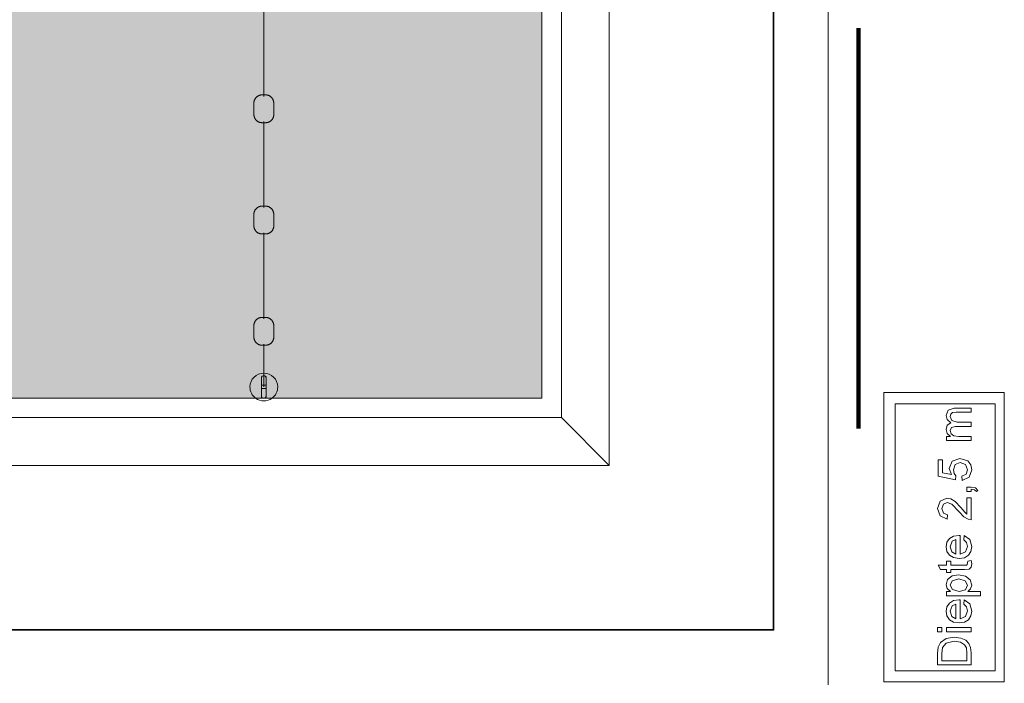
# Model space of a CAD drawing. Header units: millimetres. Extents: x 2016 to 102618, y -16590 to 68005.
# Tile 443 of 654: x 88561 to 90331, y 35787 to 36980. Entities that reach past the tile are written whole.
import ezdxf

# ---------------------------------------------------------------- set-up
doc = ezdxf.new("R2010")
doc.units = ezdxf.units.MM
for name, color, linetype, lineweight in [('A-DETL', 90, 'Continuous', 18), ('A-FLOR', 192, 'Continuous', 13), ('A-WALL', 113, 'Continuous', 13), ('Q-SPCQ', 91, 'Continuous', 13)]:
    doc.layers.add(name, color=color, linetype=linetype, lineweight=lineweight)
doc.layers.add('Water', color=131, linetype='Continuous')

# ---------------------------------------------------------------- blocks, each defined once
blk = doc.blocks.new('43_VCS_SE_goot_rooster_schuin - 28_VCS_RVS wand-gootrooster 25000mm-4108942-00 Begane grond')
at = {"layer": 'Q-SPCQ'}
for p, q in [((10621, 148.8), (9055.5, 148.8)), ((9055.5, -145.8), (10917.3, -145.8)), ((10915.2, -147.1), (9055.5, -147.1)), ((10917.3, -145.8), (10915.6, -144.1)), ((10917.3, -147.1), (10917.3, -145.8))]:
    blk.add_line(p, q, dxfattribs=at)
blk = doc.blocks.new('43_VCS_SE_goot_rooster_schuin - 28_VCS_RVS wand-gootrooster 25000mm-4108944-00 Begane grond')
at = {"layer": 'Q-SPCQ'}
for p, q in [((-11109, 148.8), (-12631, 148.8)), ((-12925.6, -144.1), (-12927.3, -145.8)), ((-12927.3, -145.8), (-11108.8, -145.8)), ((-12927.3, -145.8), (-12927.3, -147.1)), ((-11108.8, -147.1), (-12925.2, -147.1))]:
    blk.add_line(p, q, dxfattribs=at)
blk = doc.blocks.new('89_VCS_SE_drijflijn - drijflijn-V276-00 Begane grond')
at = {"layer": 'Q-SPCQ'}
for p, q in [((11367.2, 17.8), (11346.7, 17.8)), ((11567.2, 17.8), (11546.7, 17.8)), ((11767.2, 17.8), (11746.7, 17.8)), ((11179.9, 0), (11334.6, 0)), ((11379.9, 0), (11534.6, 0)), ((11579.9, 0), (11734.6, 0)), ((11779.9, 0), (11856.9, 0)), ((11836.9, -1.2), (11836.9, 1.1)), ((11839.9, 4.1), (11873.9, 4.1)), ((11853.9, 4.1), (11853.9, -4.2)), ((11859.9, -4.2), (11859.9, 4.1)), ((11876.9, 1.1), (11876.9, -1.2)), ((11873.9, -4.2), (11839.9, -4.2)), ((11346.7, -17.8), (11367.2, -17.8)), ((11546.7, -17.8), (11567.2, -17.8)), ((11746.7, -17.8), (11767.2, -17.8))]:
    blk.add_line(p, q, dxfattribs=at)
at = {"layer": 'Q-SPCQ', "flags": 128}
for points in [[(11331.9, 3), (11331.9, 3.6), (11331.9, 4.2), (11332, 4.8), (11332.1, 5.4), (11332.2, 5.9), (11332.3, 6.5), (11332.5, 7.1), (11332.6, 7.7), (11332.8, 8.2), (11333, 8.8), (11333.3, 9.3), (11333.6, 9.9), (11333.8, 10.4), (11334.1, 10.9), (11334.5, 11.4), (11334.8, 11.9), (11335.2, 12.3), (11335.6, 12.8), (11336, 13.2), (11336.4, 13.6), (11336.8, 14.1), (11337.3, 14.4), (11337.7, 14.8), (11338.2, 15.2), (11338.7, 15.5), (11339.2, 15.8), (11339.7, 16.1), (11340.3, 16.4), (11340.8, 16.6), (11341.3, 16.8), (11341.9, 17), (11342.5, 17.2), (11343, 17.4), (11343.6, 17.5), (11344.2, 17.6), (11344.8, 17.7), (11345.4, 17.8), (11346, 17.8), (11346.6, 17.8), (11346.7, 17.8)], [(11367.2, 17.8), (11367.8, 17.8), (11368.4, 17.8), (11368.9, 17.7), (11369.5, 17.7), (11370.1, 17.5), (11370.7, 17.4), (11371.2, 17.3), (11371.8, 17.1), (11372.4, 16.9), (11372.9, 16.7), (11373.4, 16.4), (11374, 16.2), (11374.5, 15.9), (11375, 15.6), (11375.5, 15.3), (11376, 14.9), (11376.4, 14.6), (11376.9, 14.2), (11377.3, 13.8), (11377.7, 13.4), (11378.1, 13), (11378.5, 12.5), (11378.9, 12.1), (11379.2, 11.6), (11379.5, 11.1), (11379.9, 10.6), (11380.1, 10.1), (11380.4, 9.6), (11380.7, 9), (11380.9, 8.5), (11381.1, 7.9), (11381.3, 7.4), (11381.4, 6.8), (11381.5, 6.2), (11381.7, 5.7), (11381.7, 5.1), (11381.8, 4.5), (11381.9, 3.9), (11381.9, 3.3), (11381.9, 3.2)], [(11531.9, 3), (11531.9, 3.6), (11531.9, 4.2), (11532, 4.8), (11532.1, 5.4), (11532.2, 5.9), (11532.3, 6.5), (11532.5, 7.1), (11532.6, 7.7), (11532.8, 8.2), (11533, 8.8), (11533.3, 9.3), (11533.6, 9.9), (11533.8, 10.4), (11534.1, 10.9), (11534.5, 11.4), (11534.8, 11.9), (11535.2, 12.3), (11535.6, 12.8), (11536, 13.2), (11536.4, 13.6), (11536.8, 14.1), (11537.3, 14.4), (11537.7, 14.8), (11538.2, 15.2), (11538.7, 15.5), (11539.2, 15.8), (11539.7, 16.1), (11540.3, 16.4), (11540.8, 16.6), (11541.3, 16.8), (11541.9, 17), (11542.5, 17.2), (11543, 17.4), (11543.6, 17.5), (11544.2, 17.6), (11544.8, 17.7), (11545.4, 17.8), (11546, 17.8), (11546.6, 17.8), (11546.7, 17.8)], [(11567.2, 17.8), (11567.8, 17.8), (11568.4, 17.8), (11568.9, 17.7), (11569.5, 17.7), (11570.1, 17.5), (11570.7, 17.4), (11571.2, 17.3), (11571.8, 17.1), (11572.4, 16.9), (11572.9, 16.7), (11573.4, 16.4), (11574, 16.2), (11574.5, 15.9), (11575, 15.6), (11575.5, 15.3), (11576, 14.9), (11576.4, 14.6), (11576.9, 14.2), (11577.3, 13.8), (11577.7, 13.4), (11578.1, 13), (11578.5, 12.5), (11578.9, 12.1), (11579.2, 11.6), (11579.5, 11.1), (11579.9, 10.6), (11580.1, 10.1), (11580.4, 9.6), (11580.7, 9), (11580.9, 8.5), (11581.1, 7.9), (11581.3, 7.4), (11581.4, 6.8), (11581.5, 6.2), (11581.7, 5.7), (11581.7, 5.1), (11581.8, 4.5), (11581.9, 3.9), (11581.9, 3.3), (11581.9, 3.2)], [(11731.9, 3), (11731.9, 3.6), (11731.9, 4.2), (11732, 4.8), (11732.1, 5.4), (11732.2, 5.9), (11732.3, 6.5), (11732.5, 7.1), (11732.6, 7.7), (11732.8, 8.2), (11733, 8.8), (11733.3, 9.3), (11733.6, 9.9), (11733.8, 10.4), (11734.1, 10.9), (11734.5, 11.4), (11734.8, 11.9), (11735.2, 12.3), (11735.6, 12.8), (11736, 13.2), (11736.4, 13.6), (11736.8, 14.1), (11737.3, 14.4), (11737.7, 14.8), (11738.2, 15.2), (11738.7, 15.5), (11739.2, 15.8), (11739.7, 16.1), (11740.3, 16.4), (11740.8, 16.6), (11741.3, 16.8), (11741.9, 17), (11742.5, 17.2), (11743, 17.4), (11743.6, 17.5), (11744.2, 17.6), (11744.8, 17.7), (11745.4, 17.8), (11746, 17.8), (11746.6, 17.8), (11746.7, 17.8)], [(11767.2, 17.8), (11767.8, 17.8), (11768.4, 17.8), (11768.9, 17.7), (11769.5, 17.7), (11770.1, 17.5), (11770.7, 17.4), (11771.2, 17.3), (11771.8, 17.1), (11772.4, 16.9), (11772.9, 16.7), (11773.4, 16.4), (11774, 16.2), (11774.5, 15.9), (11775, 15.6), (11775.5, 15.3), (11776, 14.9), (11776.4, 14.6), (11776.9, 14.2), (11777.3, 13.8), (11777.7, 13.4), (11778.1, 13), (11778.5, 12.5), (11778.9, 12.1), (11779.2, 11.6), (11779.5, 11.1), (11779.9, 10.6), (11780.1, 10.1), (11780.4, 9.6), (11780.7, 9), (11780.9, 8.5), (11781.1, 7.9), (11781.3, 7.4), (11781.4, 6.8), (11781.5, 6.2), (11781.7, 5.7), (11781.7, 5.1), (11781.8, 4.5), (11781.9, 3.9), (11781.9, 3.3), (11781.9, 3.2)], [(11331.9, -3), (11331.9, -3), (11331.9, -3), (11331.9, -3), (11331.9, -3), (11331.9, -2.9), (11331.9, -2.9), (11331.9, -2.9), (11331.9, -2.8), (11331.9, -2.8), (11331.9, -2.8), (11331.9, -2.7), (11331.9, -2.7), (11331.9, -2.6), (11331.9, -2.5), (11331.9, -2.5), (11331.9, -2.4), (11331.9, -2.3), (11331.9, -2.3), (11331.9, -2.2), (11331.9, -2.1), (11331.9, -2), (11331.9, -1.9), (11331.9, -1.8), (11331.9, -1.7), (11331.9, -1.6), (11331.9, -1.5), (11331.9, -1.4), (11331.9, -1.3), (11331.9, -1.2), (11331.9, -1.1), (11331.9, -1), (11331.9, -0.9), (11331.9, -0.7), (11331.9, -0.6), (11331.9, -0.5), (11331.9, -0.4), (11331.9, -0.3), (11331.9, -0.2), (11331.9, 0), (11331.9, 0.1), (11331.9, 0.2), (11331.9, 0.3), (11331.9, 0.4), (11331.9, 0.6), (11331.9, 0.7), (11331.9, 0.8), (11331.9, 0.9), (11331.9, 1), (11331.9, 1.1), (11331.9, 1.2), (11331.9, 1.4), (11331.9, 1.5), (11331.9, 1.6), (11331.9, 1.7), (11331.9, 1.8), (11331.9, 1.9), (11331.9, 2), (11331.9, 2), (11331.9, 2.1), (11331.9, 2.2), (11331.9, 2.3), (11331.9, 2.4), (11331.9, 2.4), (11331.9, 2.5), (11331.9, 2.6), (11331.9, 2.6), (11331.9, 2.7), (11331.9, 2.7), (11331.9, 2.8), (11331.9, 2.8), (11331.9, 2.9), (11331.9, 2.9), (11331.9, 2.9), (11331.9, 3), (11331.9, 3), (11331.9, 3), (11331.9, 3), (11331.9, 3)], [(11331.9, 3), (11331.9, 3), (11331.9, 3), (11331.9, 3), (11331.9, 3), (11331.9, 2.9), (11331.9, 2.9), (11331.9, 2.9), (11331.9, 2.8), (11331.9, 2.8), (11331.9, 2.8), (11331.9, 2.7), (11331.9, 2.7), (11331.9, 2.6), (11331.9, 2.5), (11331.9, 2.5), (11331.9, 2.4), (11331.9, 2.3), (11331.9, 2.3), (11331.9, 2.2), (11331.9, 2.1), (11331.9, 2), (11331.9, 1.9), (11331.9, 1.8), (11331.9, 1.7), (11331.9, 1.6), (11331.9, 1.5), (11331.9, 1.4), (11331.9, 1.3), (11331.9, 1.2), (11331.9, 1.1), (11331.9, 1), (11331.9, 0.9), (11331.9, 0.7), (11331.9, 0.6), (11331.9, 0.5), (11331.9, 0.4), (11331.9, 0.3), (11331.9, 0.2), (11331.9, 0), (11331.9, -0.1), (11331.9, -0.2), (11331.9, -0.3), (11331.9, -0.4), (11331.9, -0.6), (11331.9, -0.7), (11331.9, -0.8), (11331.9, -0.9), (11331.9, -1), (11331.9, -1.1), (11331.9, -1.2), (11331.9, -1.4), (11331.9, -1.5), (11331.9, -1.6), (11331.9, -1.7), (11331.9, -1.8), (11331.9, -1.9), (11331.9, -2), (11331.9, -2), (11331.9, -2.1), (11331.9, -2.2), (11331.9, -2.3), (11331.9, -2.4), (11331.9, -2.4), (11331.9, -2.5), (11331.9, -2.6), (11331.9, -2.6), (11331.9, -2.7), (11331.9, -2.7), (11331.9, -2.8), (11331.9, -2.8), (11331.9, -2.9), (11331.9, -2.9), (11331.9, -2.9), (11331.9, -3), (11331.9, -3), (11331.9, -3), (11331.9, -3), (11331.9, -3)], [(11381.9, 3.2), (11381.9, 3.2), (11381.9, 3.1), (11381.9, 3.1), (11381.9, 3.1), (11381.9, 3.1), (11381.9, 3.1), (11381.9, 3), (11381.9, 3), (11381.9, 3), (11381.9, 2.9), (11381.9, 2.9), (11381.9, 2.8), (11381.9, 2.7), (11381.9, 2.7), (11381.9, 2.6), (11381.9, 2.5), (11381.9, 2.5), (11381.9, 2.4), (11381.9, 2.3), (11381.9, 2.2), (11381.9, 2.1), (11381.9, 2), (11381.9, 1.9), (11381.9, 1.8), (11381.9, 1.7), (11381.9, 1.6), (11381.9, 1.5), (11381.9, 1.4), (11381.9, 1.3), (11381.9, 1.1), (11381.9, 1), (11381.9, 0.9), (11381.9, 0.8), (11381.9, 0.7), (11381.9, 0.5), (11381.9, 0.4), (11381.9, 0.3), (11381.9, 0.2), (11381.9, 0), (11381.9, -0.1), (11381.9, -0.2), (11381.9, -0.3), (11381.9, -0.5), (11381.9, -0.6), (11381.9, -0.7), (11381.9, -0.8), (11381.9, -1), (11381.9, -1.1), (11381.9, -1.2), (11381.9, -1.3), (11381.9, -1.4), (11381.9, -1.5), (11381.9, -1.6), (11381.9, -1.8), (11381.9, -1.9), (11381.9, -2), (11381.9, -2.1), (11381.9, -2.2), (11381.9, -2.2), (11381.9, -2.3), (11381.9, -2.4), (11381.9, -2.5), (11381.9, -2.6), (11381.9, -2.6), (11381.9, -2.7), (11381.9, -2.8), (11381.9, -2.8), (11381.9, -2.9), (11381.9, -2.9), (11381.9, -3), (11381.9, -3), (11381.9, -3.1), (11381.9, -3.1), (11381.9, -3.1), (11381.9, -3.1), (11381.9, -3.1), (11381.9, -3.2), (11381.9, -3.2)], [(11381.9, -3.2), (11381.9, -3.2), (11381.9, -3.1), (11381.9, -3.1), (11381.9, -3.1), (11381.9, -3.1), (11381.9, -3.1), (11381.9, -3), (11381.9, -3), (11381.9, -3), (11381.9, -2.9), (11381.9, -2.9), (11381.9, -2.8), (11381.9, -2.7), (11381.9, -2.7), (11381.9, -2.6), (11381.9, -2.5), (11381.9, -2.5), (11381.9, -2.4), (11381.9, -2.3), (11381.9, -2.2), (11381.9, -2.1), (11381.9, -2), (11381.9, -1.9), (11381.9, -1.8), (11381.9, -1.7), (11381.9, -1.6), (11381.9, -1.5), (11381.9, -1.4), (11381.9, -1.3), (11381.9, -1.1), (11381.9, -1), (11381.9, -0.9), (11381.9, -0.8), (11381.9, -0.7), (11381.9, -0.5), (11381.9, -0.4), (11381.9, -0.3), (11381.9, -0.2), (11381.9, 0), (11381.9, 0.1), (11381.9, 0.2), (11381.9, 0.3), (11381.9, 0.5), (11381.9, 0.6), (11381.9, 0.7), (11381.9, 0.8), (11381.9, 1), (11381.9, 1.1), (11381.9, 1.2), (11381.9, 1.3), (11381.9, 1.4), (11381.9, 1.5), (11381.9, 1.6), (11381.9, 1.8), (11381.9, 1.9), (11381.9, 2), (11381.9, 2.1), (11381.9, 2.2), (11381.9, 2.2), (11381.9, 2.3), (11381.9, 2.4), (11381.9, 2.5), (11381.9, 2.6), (11381.9, 2.6), (11381.9, 2.7), (11381.9, 2.8), (11381.9, 2.8), (11381.9, 2.9), (11381.9, 2.9), (11381.9, 3), (11381.9, 3), (11381.9, 3.1), (11381.9, 3.1), (11381.9, 3.1), (11381.9, 3.1), (11381.9, 3.1), (11381.9, 3.2), (11381.9, 3.2)], [(11531.9, -3), (11531.9, -3), (11531.9, -3), (11531.9, -3), (11531.9, -3), (11531.9, -2.9), (11531.9, -2.9), (11531.9, -2.9), (11531.9, -2.8), (11531.9, -2.8), (11531.9, -2.8), (11531.9, -2.7), (11531.9, -2.7), (11531.9, -2.6), (11531.9, -2.5), (11531.9, -2.5), (11531.9, -2.4), (11531.9, -2.3), (11531.9, -2.3), (11531.9, -2.2), (11531.9, -2.1), (11531.9, -2), (11531.9, -1.9), (11531.9, -1.8), (11531.9, -1.7), (11531.9, -1.6), (11531.9, -1.5), (11531.9, -1.4), (11531.9, -1.3), (11531.9, -1.2), (11531.9, -1.1), (11531.9, -1), (11531.9, -0.9), (11531.9, -0.7), (11531.9, -0.6), (11531.9, -0.5), (11531.9, -0.4), (11531.9, -0.3), (11531.9, -0.2), (11531.9, 0), (11531.9, 0.1), (11531.9, 0.2), (11531.9, 0.3), (11531.9, 0.4), (11531.9, 0.6), (11531.9, 0.7), (11531.9, 0.8), (11531.9, 0.9), (11531.9, 1), (11531.9, 1.1), (11531.9, 1.2), (11531.9, 1.4), (11531.9, 1.5), (11531.9, 1.6), (11531.9, 1.7), (11531.9, 1.8), (11531.9, 1.9), (11531.9, 2), (11531.9, 2), (11531.9, 2.1), (11531.9, 2.2), (11531.9, 2.3), (11531.9, 2.4), (11531.9, 2.4), (11531.9, 2.5), (11531.9, 2.6), (11531.9, 2.6), (11531.9, 2.7), (11531.9, 2.7), (11531.9, 2.8), (11531.9, 2.8), (11531.9, 2.9), (11531.9, 2.9), (11531.9, 2.9), (11531.9, 3), (11531.9, 3), (11531.9, 3), (11531.9, 3), (11531.9, 3)], [(11531.9, 3), (11531.9, 3), (11531.9, 3), (11531.9, 3), (11531.9, 3), (11531.9, 2.9), (11531.9, 2.9), (11531.9, 2.9), (11531.9, 2.8), (11531.9, 2.8), (11531.9, 2.8), (11531.9, 2.7), (11531.9, 2.7), (11531.9, 2.6), (11531.9, 2.5), (11531.9, 2.5), (11531.9, 2.4), (11531.9, 2.3), (11531.9, 2.3), (11531.9, 2.2), (11531.9, 2.1), (11531.9, 2), (11531.9, 1.9), (11531.9, 1.8), (11531.9, 1.7), (11531.9, 1.6), (11531.9, 1.5), (11531.9, 1.4), (11531.9, 1.3), (11531.9, 1.2), (11531.9, 1.1), (11531.9, 1), (11531.9, 0.9), (11531.9, 0.7), (11531.9, 0.6), (11531.9, 0.5), (11531.9, 0.4), (11531.9, 0.3), (11531.9, 0.2), (11531.9, 0), (11531.9, -0.1), (11531.9, -0.2), (11531.9, -0.3), (11531.9, -0.4), (11531.9, -0.6), (11531.9, -0.7), (11531.9, -0.8), (11531.9, -0.9), (11531.9, -1), (11531.9, -1.1), (11531.9, -1.2), (11531.9, -1.4), (11531.9, -1.5), (11531.9, -1.6), (11531.9, -1.7), (11531.9, -1.8), (11531.9, -1.9), (11531.9, -2), (11531.9, -2), (11531.9, -2.1), (11531.9, -2.2), (11531.9, -2.3), (11531.9, -2.4), (11531.9, -2.4), (11531.9, -2.5), (11531.9, -2.6), (11531.9, -2.6), (11531.9, -2.7), (11531.9, -2.7), (11531.9, -2.8), (11531.9, -2.8), (11531.9, -2.9), (11531.9, -2.9), (11531.9, -2.9), (11531.9, -3), (11531.9, -3), (11531.9, -3), (11531.9, -3), (11531.9, -3)], [(11581.9, 3.2), (11581.9, 3.2), (11581.9, 3.1), (11581.9, 3.1), (11581.9, 3.1), (11581.9, 3.1), (11581.9, 3.1), (11581.9, 3), (11581.9, 3), (11581.9, 3), (11581.9, 2.9), (11581.9, 2.9), (11581.9, 2.8), (11581.9, 2.7), (11581.9, 2.7), (11581.9, 2.6), (11581.9, 2.5), (11581.9, 2.5), (11581.9, 2.4), (11581.9, 2.3), (11581.9, 2.2), (11581.9, 2.1), (11581.9, 2), (11581.9, 1.9), (11581.9, 1.8), (11581.9, 1.7), (11581.9, 1.6), (11581.9, 1.5), (11581.9, 1.4), (11581.9, 1.3), (11581.9, 1.1), (11581.9, 1), (11581.9, 0.9), (11581.9, 0.8), (11581.9, 0.7), (11581.9, 0.5), (11581.9, 0.4), (11581.9, 0.3), (11581.9, 0.2), (11581.9, 0), (11581.9, -0.1), (11581.9, -0.2), (11581.9, -0.3), (11581.9, -0.5), (11581.9, -0.6), (11581.9, -0.7), (11581.9, -0.8), (11581.9, -1), (11581.9, -1.1), (11581.9, -1.2), (11581.9, -1.3), (11581.9, -1.4), (11581.9, -1.5), (11581.9, -1.6), (11581.9, -1.8), (11581.9, -1.9), (11581.9, -2), (11581.9, -2.1), (11581.9, -2.2), (11581.9, -2.2), (11581.9, -2.3), (11581.9, -2.4), (11581.9, -2.5), (11581.9, -2.6), (11581.9, -2.6), (11581.9, -2.7), (11581.9, -2.8), (11581.9, -2.8), (11581.9, -2.9), (11581.9, -2.9), (11581.9, -3), (11581.9, -3), (11581.9, -3.1), (11581.9, -3.1), (11581.9, -3.1), (11581.9, -3.1), (11581.9, -3.1), (11581.9, -3.2), (11581.9, -3.2)], [(11581.9, -3.2), (11581.9, -3.2), (11581.9, -3.1), (11581.9, -3.1), (11581.9, -3.1), (11581.9, -3.1), (11581.9, -3.1), (11581.9, -3), (11581.9, -3), (11581.9, -3), (11581.9, -2.9), (11581.9, -2.9), (11581.9, -2.8), (11581.9, -2.7), (11581.9, -2.7), (11581.9, -2.6), (11581.9, -2.5), (11581.9, -2.5), (11581.9, -2.4), (11581.9, -2.3), (11581.9, -2.2), (11581.9, -2.1), (11581.9, -2), (11581.9, -1.9), (11581.9, -1.8), (11581.9, -1.7), (11581.9, -1.6), (11581.9, -1.5), (11581.9, -1.4), (11581.9, -1.3), (11581.9, -1.1), (11581.9, -1), (11581.9, -0.9), (11581.9, -0.8), (11581.9, -0.7), (11581.9, -0.5), (11581.9, -0.4), (11581.9, -0.3), (11581.9, -0.2), (11581.9, 0), (11581.9, 0.1), (11581.9, 0.2), (11581.9, 0.3), (11581.9, 0.5), (11581.9, 0.6), (11581.9, 0.7), (11581.9, 0.8), (11581.9, 1), (11581.9, 1.1), (11581.9, 1.2), (11581.9, 1.3), (11581.9, 1.4), (11581.9, 1.5), (11581.9, 1.6), (11581.9, 1.8), (11581.9, 1.9), (11581.9, 2), (11581.9, 2.1), (11581.9, 2.2), (11581.9, 2.2), (11581.9, 2.3), (11581.9, 2.4), (11581.9, 2.5), (11581.9, 2.6), (11581.9, 2.6), (11581.9, 2.7), (11581.9, 2.8), (11581.9, 2.8), (11581.9, 2.9), (11581.9, 2.9), (11581.9, 3), (11581.9, 3), (11581.9, 3.1), (11581.9, 3.1), (11581.9, 3.1), (11581.9, 3.1), (11581.9, 3.1), (11581.9, 3.2), (11581.9, 3.2)], [(11731.9, -3), (11731.9, -3), (11731.9, -3), (11731.9, -3), (11731.9, -3), (11731.9, -2.9), (11731.9, -2.9), (11731.9, -2.9), (11731.9, -2.8), (11731.9, -2.8), (11731.9, -2.8), (11731.9, -2.7), (11731.9, -2.7), (11731.9, -2.6), (11731.9, -2.5), (11731.9, -2.5), (11731.9, -2.4), (11731.9, -2.3), (11731.9, -2.3), (11731.9, -2.2), (11731.9, -2.1), (11731.9, -2), (11731.9, -1.9), (11731.9, -1.8), (11731.9, -1.7), (11731.9, -1.6), (11731.9, -1.5), (11731.9, -1.4), (11731.9, -1.3), (11731.9, -1.2), (11731.9, -1.1), (11731.9, -1), (11731.9, -0.9), (11731.9, -0.7), (11731.9, -0.6), (11731.9, -0.5), (11731.9, -0.4), (11731.9, -0.3), (11731.9, -0.2), (11731.9, 0), (11731.9, 0.1), (11731.9, 0.2), (11731.9, 0.3), (11731.9, 0.4), (11731.9, 0.6), (11731.9, 0.7), (11731.9, 0.8), (11731.9, 0.9), (11731.9, 1), (11731.9, 1.1), (11731.9, 1.2), (11731.9, 1.4), (11731.9, 1.5), (11731.9, 1.6), (11731.9, 1.7), (11731.9, 1.8), (11731.9, 1.9), (11731.9, 2), (11731.9, 2), (11731.9, 2.1), (11731.9, 2.2), (11731.9, 2.3), (11731.9, 2.4), (11731.9, 2.4), (11731.9, 2.5), (11731.9, 2.6), (11731.9, 2.6), (11731.9, 2.7), (11731.9, 2.7), (11731.9, 2.8), (11731.9, 2.8), (11731.9, 2.9), (11731.9, 2.9), (11731.9, 2.9), (11731.9, 3), (11731.9, 3), (11731.9, 3), (11731.9, 3), (11731.9, 3)], [(11731.9, 3), (11731.9, 3), (11731.9, 3), (11731.9, 3), (11731.9, 3), (11731.9, 2.9), (11731.9, 2.9), (11731.9, 2.9), (11731.9, 2.8), (11731.9, 2.8), (11731.9, 2.8), (11731.9, 2.7), (11731.9, 2.7), (11731.9, 2.6), (11731.9, 2.5), (11731.9, 2.5), (11731.9, 2.4), (11731.9, 2.3), (11731.9, 2.3), (11731.9, 2.2), (11731.9, 2.1), (11731.9, 2), (11731.9, 1.9), (11731.9, 1.8), (11731.9, 1.7), (11731.9, 1.6), (11731.9, 1.5), (11731.9, 1.4), (11731.9, 1.3), (11731.9, 1.2), (11731.9, 1.1), (11731.9, 1), (11731.9, 0.9), (11731.9, 0.7), (11731.9, 0.6), (11731.9, 0.5), (11731.9, 0.4), (11731.9, 0.3), (11731.9, 0.2), (11731.9, 0), (11731.9, -0.1), (11731.9, -0.2), (11731.9, -0.3), (11731.9, -0.4), (11731.9, -0.6), (11731.9, -0.7), (11731.9, -0.8), (11731.9, -0.9), (11731.9, -1), (11731.9, -1.1), (11731.9, -1.2), (11731.9, -1.4), (11731.9, -1.5), (11731.9, -1.6), (11731.9, -1.7), (11731.9, -1.8), (11731.9, -1.9), (11731.9, -2), (11731.9, -2), (11731.9, -2.1), (11731.9, -2.2), (11731.9, -2.3), (11731.9, -2.4), (11731.9, -2.4), (11731.9, -2.5), (11731.9, -2.6), (11731.9, -2.6), (11731.9, -2.7), (11731.9, -2.7), (11731.9, -2.8), (11731.9, -2.8), (11731.9, -2.9), (11731.9, -2.9), (11731.9, -2.9), (11731.9, -3), (11731.9, -3), (11731.9, -3), (11731.9, -3), (11731.9, -3)], [(11781.9, 3.2), (11781.9, 3.2), (11781.9, 3.1), (11781.9, 3.1), (11781.9, 3.1), (11781.9, 3.1), (11781.9, 3.1), (11781.9, 3), (11781.9, 3), (11781.9, 3), (11781.9, 2.9), (11781.9, 2.9), (11781.9, 2.8), (11781.9, 2.7), (11781.9, 2.7), (11781.9, 2.6), (11781.9, 2.5), (11781.9, 2.5), (11781.9, 2.4), (11781.9, 2.3), (11781.9, 2.2), (11781.9, 2.1), (11781.9, 2), (11781.9, 1.9), (11781.9, 1.8), (11781.9, 1.7), (11781.9, 1.6), (11781.9, 1.5), (11781.9, 1.4), (11781.9, 1.3), (11781.9, 1.1), (11781.9, 1), (11781.9, 0.9), (11781.9, 0.8), (11781.9, 0.7), (11781.9, 0.5), (11781.9, 0.4), (11781.9, 0.3), (11781.9, 0.2), (11781.9, 0), (11781.9, -0.1), (11781.9, -0.2), (11781.9, -0.3), (11781.9, -0.5), (11781.9, -0.6), (11781.9, -0.7), (11781.9, -0.8), (11781.9, -1), (11781.9, -1.1), (11781.9, -1.2), (11781.9, -1.3), (11781.9, -1.4), (11781.9, -1.5), (11781.9, -1.6), (11781.9, -1.8), (11781.9, -1.9), (11781.9, -2), (11781.9, -2.1), (11781.9, -2.2), (11781.9, -2.2), (11781.9, -2.3), (11781.9, -2.4), (11781.9, -2.5), (11781.9, -2.6), (11781.9, -2.6), (11781.9, -2.7), (11781.9, -2.8), (11781.9, -2.8), (11781.9, -2.9), (11781.9, -2.9), (11781.9, -3), (11781.9, -3), (11781.9, -3.1), (11781.9, -3.1), (11781.9, -3.1), (11781.9, -3.1), (11781.9, -3.1), (11781.9, -3.2), (11781.9, -3.2)], [(11781.9, -3.2), (11781.9, -3.2), (11781.9, -3.1), (11781.9, -3.1), (11781.9, -3.1), (11781.9, -3.1), (11781.9, -3.1), (11781.9, -3), (11781.9, -3), (11781.9, -3), (11781.9, -2.9), (11781.9, -2.9), (11781.9, -2.8), (11781.9, -2.7), (11781.9, -2.7), (11781.9, -2.6), (11781.9, -2.5), (11781.9, -2.5), (11781.9, -2.4), (11781.9, -2.3), (11781.9, -2.2), (11781.9, -2.1), (11781.9, -2), (11781.9, -1.9), (11781.9, -1.8), (11781.9, -1.7), (11781.9, -1.6), (11781.9, -1.5), (11781.9, -1.4), (11781.9, -1.3), (11781.9, -1.1), (11781.9, -1), (11781.9, -0.9), (11781.9, -0.8), (11781.9, -0.7), (11781.9, -0.5), (11781.9, -0.4), (11781.9, -0.3), (11781.9, -0.2), (11781.9, 0), (11781.9, 0.1), (11781.9, 0.2), (11781.9, 0.3), (11781.9, 0.5), (11781.9, 0.6), (11781.9, 0.7), (11781.9, 0.8), (11781.9, 1), (11781.9, 1.1), (11781.9, 1.2), (11781.9, 1.3), (11781.9, 1.4), (11781.9, 1.5), (11781.9, 1.6), (11781.9, 1.8), (11781.9, 1.9), (11781.9, 2), (11781.9, 2.1), (11781.9, 2.2), (11781.9, 2.2), (11781.9, 2.3), (11781.9, 2.4), (11781.9, 2.5), (11781.9, 2.6), (11781.9, 2.6), (11781.9, 2.7), (11781.9, 2.8), (11781.9, 2.8), (11781.9, 2.9), (11781.9, 2.9), (11781.9, 3), (11781.9, 3), (11781.9, 3.1), (11781.9, 3.1), (11781.9, 3.1), (11781.9, 3.1), (11781.9, 3.1), (11781.9, 3.2), (11781.9, 3.2)], [(11346.7, -17.8), (11346.1, -17.8), (11345.5, -17.8), (11344.9, -17.7), (11344.4, -17.7), (11343.8, -17.5), (11343.2, -17.4), (11342.6, -17.3), (11342, -17.1), (11341.5, -16.9), (11340.9, -16.7), (11340.4, -16.4), (11339.9, -16.2), (11339.3, -15.9), (11338.8, -15.6), (11338.3, -15.2), (11337.9, -14.9), (11337.4, -14.5), (11336.9, -14.2), (11336.5, -13.8), (11336.1, -13.3), (11335.7, -12.9), (11335.3, -12.5), (11334.9, -12), (11334.6, -11.5), (11334.2, -11), (11333.9, -10.5), (11333.6, -10), (11333.4, -9.5), (11333.1, -8.9), (11332.9, -8.4), (11332.7, -7.8), (11332.5, -7.3), (11332.3, -6.7), (11332.2, -6.1), (11332.1, -5.5), (11332, -4.9), (11331.9, -4.3), (11331.9, -3.8), (11331.9, -3.2), (11331.9, -3)], [(11381.9, -3.2), (11381.9, -3.7), (11381.8, -4.3), (11381.8, -4.9), (11381.7, -5.5), (11381.6, -6.1), (11381.5, -6.6), (11381.3, -7.2), (11381.1, -7.8), (11380.9, -8.3), (11380.7, -8.9), (11380.5, -9.4), (11380.2, -9.9), (11379.9, -10.5), (11379.6, -11), (11379.3, -11.4), (11379, -11.9), (11378.6, -12.4), (11378.2, -12.8), (11377.8, -13.3), (11377.4, -13.7), (11377, -14.1), (11376.5, -14.5), (11376.1, -14.8), (11375.6, -15.2), (11375.1, -15.5), (11374.6, -15.8), (11374.1, -16.1), (11373.6, -16.4), (11373.1, -16.6), (11372.5, -16.8), (11372, -17), (11371.4, -17.2), (11370.8, -17.4), (11370.3, -17.5), (11369.7, -17.6), (11369.1, -17.7), (11368.5, -17.8), (11367.9, -17.8), (11367.3, -17.8), (11367.2, -17.8)], [(11546.7, -17.8), (11546.1, -17.8), (11545.5, -17.8), (11544.9, -17.7), (11544.4, -17.7), (11543.8, -17.5), (11543.2, -17.4), (11542.6, -17.3), (11542, -17.1), (11541.5, -16.9), (11540.9, -16.7), (11540.4, -16.4), (11539.9, -16.2), (11539.3, -15.9), (11538.8, -15.6), (11538.3, -15.2), (11537.9, -14.9), (11537.4, -14.5), (11536.9, -14.2), (11536.5, -13.8), (11536.1, -13.3), (11535.7, -12.9), (11535.3, -12.5), (11534.9, -12), (11534.6, -11.5), (11534.2, -11), (11533.9, -10.5), (11533.6, -10), (11533.4, -9.5), (11533.1, -8.9), (11532.9, -8.4), (11532.7, -7.8), (11532.5, -7.3), (11532.3, -6.7), (11532.2, -6.1), (11532.1, -5.5), (11532, -4.9), (11531.9, -4.3), (11531.9, -3.8), (11531.9, -3.2), (11531.9, -3)], [(11581.9, -3.2), (11581.9, -3.7), (11581.8, -4.3), (11581.8, -4.9), (11581.7, -5.5), (11581.6, -6.1), (11581.5, -6.6), (11581.3, -7.2), (11581.1, -7.8), (11580.9, -8.3), (11580.7, -8.9), (11580.5, -9.4), (11580.2, -9.9), (11579.9, -10.5), (11579.6, -11), (11579.3, -11.4), (11579, -11.9), (11578.6, -12.4), (11578.2, -12.8), (11577.8, -13.3), (11577.4, -13.7), (11577, -14.1), (11576.5, -14.5), (11576.1, -14.8), (11575.6, -15.2), (11575.1, -15.5), (11574.6, -15.8), (11574.1, -16.1), (11573.6, -16.4), (11573.1, -16.6), (11572.5, -16.8), (11572, -17), (11571.4, -17.2), (11570.8, -17.4), (11570.3, -17.5), (11569.7, -17.6), (11569.1, -17.7), (11568.5, -17.8), (11567.9, -17.8), (11567.3, -17.8), (11567.2, -17.8)], [(11746.7, -17.8), (11746.1, -17.8), (11745.5, -17.8), (11744.9, -17.7), (11744.4, -17.7), (11743.8, -17.5), (11743.2, -17.4), (11742.6, -17.3), (11742, -17.1), (11741.5, -16.9), (11740.9, -16.7), (11740.4, -16.4), (11739.9, -16.2), (11739.3, -15.9), (11738.8, -15.6), (11738.3, -15.2), (11737.9, -14.9), (11737.4, -14.5), (11736.9, -14.2), (11736.5, -13.8), (11736.1, -13.3), (11735.7, -12.9), (11735.3, -12.5), (11734.9, -12), (11734.6, -11.5), (11734.2, -11), (11733.9, -10.5), (11733.6, -10), (11733.4, -9.5), (11733.1, -8.9), (11732.9, -8.4), (11732.7, -7.8), (11732.5, -7.3), (11732.3, -6.7), (11732.2, -6.1), (11732.1, -5.5), (11732, -4.9), (11731.9, -4.3), (11731.9, -3.8), (11731.9, -3.2), (11731.9, -3)], [(11781.9, -3.2), (11781.9, -3.7), (11781.8, -4.3), (11781.8, -4.9), (11781.7, -5.5), (11781.6, -6.1), (11781.5, -6.6), (11781.3, -7.2), (11781.1, -7.8), (11780.9, -8.3), (11780.7, -8.9), (11780.5, -9.4), (11780.2, -9.9), (11779.9, -10.5), (11779.6, -11), (11779.3, -11.4), (11779, -11.9), (11778.6, -12.4), (11778.2, -12.8), (11777.8, -13.3), (11777.4, -13.7), (11777, -14.1), (11776.5, -14.5), (11776.1, -14.8), (11775.6, -15.2), (11775.1, -15.5), (11774.6, -15.8), (11774.1, -16.1), (11773.6, -16.4), (11773.1, -16.6), (11772.5, -16.8), (11772, -17), (11771.4, -17.2), (11770.8, -17.4), (11770.3, -17.5), (11769.7, -17.6), (11769.1, -17.7), (11768.5, -17.8), (11767.9, -17.8), (11767.3, -17.8), (11767.2, -17.8)]]:
    blk.add_lwpolyline(points, dxfattribs=at)
at = {"layer": 'Q-SPCQ'}
for centre, radius, start, end in [((11856.9, 0), 25, 90, 270), ((11856.9, 0), 25, 36.232, 90), ((11839.9, 1.1), 3, 90, 180), ((11839.9, 1.1), 3, 105, 180), ((11873.9, 1.1), 3, 0, 90), ((11873.9, 1.1), 3, 0, 75), ((11856.9, 0), 25, 323.768, 36.232), ((11839.9, -1.2), 3, 180, 270), ((11839.9, -1.2), 3, 180, 255), ((11856.9, 0), 25, 270, 323.768), ((11873.9, -1.2), 3, 270, 0), ((11873.9, -1.2), 3, 285, 0)]:
    blk.add_arc(centre, radius, start, end, dxfattribs=at)
blk = doc.blocks.new('Walls 12 - Walls 1-3087048-00 Begane grond')
at = {"layer": 'A-WALL'}
for p, q in [((89535, 37701.3), (89535, 36265)), ((89535, 36265), (88055.5, 36265)), ((89535, 36265), (89621, 36179))]:
    blk.add_line(p, q, dxfattribs=at)
blk = doc.blocks.new('71_VCS_SE_borden_diepte 2_5 - 71_VCS_SE_borden_diepte 2_5-V325-00 Begane grond')
at = {"layer": 'Q-SPCQ'}
for p, q in [((90114.8, 35790), (90114.8, 36310)), ((90115, 36310), (90114.8, 36310)), ((90115, 36310), (90115, 35790)), ((90331.5, 36310), (90115, 36310)), ((90331.5, 35790), (90331.5, 36310)), ((90135, 36290), (90135, 35810)), ((90314.8, 36290), (90135, 36290)), ((90230.3, 36278.6), (90226.7, 36268.8)), ((90241.5, 36282.1), (90230.3, 36278.6)), ((90271.9, 36282.1), (90241.5, 36282.1)), ((90271.9, 36274.6), (90271.9, 36282.1)), ((90314.8, 35810), (90314.8, 36290)), ((90226.7, 36268.8), (90228.9, 36261.4)), ((90228.9, 36261.4), (90235.4, 36255.5)), ((90234.2, 36267), (90235.4, 36271.3)), ((90237.2, 36259.6), (90234.2, 36267)), ((90235.4, 36271.3), (90238.5, 36273.9)), ((90246.9, 36256.7), (90237.2, 36259.6)), ((90238.5, 36273.9), (90244.8, 36274.6)), ((90244.8, 36274.6), (90271.9, 36274.6)), ((90229, 36251.3), (90226.7, 36243.8)), ((90226.7, 36243.8), (90228.9, 36236.4)), ((90235.4, 36255.5), (90229, 36251.3)), ((90234.2, 36241.7), (90236.6, 36247.4)), ((90236.6, 36247.4), (90243.9, 36249.1)), ((90243.9, 36249.1), (90271.9, 36249.1)), ((90271.9, 36256.7), (90246.9, 36256.7)), ((90271.9, 36249.1), (90271.9, 36256.7)), ((90234.9, 36231.2), (90227.6, 36231.2)), ((90227.6, 36231.2), (90227.6, 36223.7)), ((90228.9, 36236.4), (90234.9, 36231.2)), ((90235.8, 36236.1), (90234.2, 36241.7)), ((90240.6, 36232.4), (90235.8, 36236.1)), ((90249.5, 36231.2), (90240.6, 36232.4)), ((90271.9, 36231.2), (90249.5, 36231.2)), ((90271.9, 36223.7), (90271.9, 36231.2)), ((90227.6, 36223.7), (90271.9, 36223.7)), ((90220.1, 36188.9), (90212.5, 36188.9)), ((90212.5, 36188.9), (90212.5, 36159.7)), ((90220.1, 36165.7), (90220.1, 36188.9)), ((90251.6, 36191.7), (90237.7, 36186.4)), ((90265.6, 36187), (90251.6, 36191.7)), ((90237.7, 36186.4), (90232.3, 36173.5)), ((90232.3, 36173.5), (90236.7, 36162.5)), ((90239.9, 36171.4), (90243.1, 36181)), ((90241.2, 36164.8), (90239.9, 36171.4)), ((90243.1, 36181), (90252.1, 36184.1)), ((90252.1, 36184.1), (90261.7, 36180.8)), ((90261.7, 36180.8), (90265.3, 36171.3)), ((90265.3, 36171.3), (90262.7, 36163.5)), ((90271, 36180.2), (90265.6, 36187)), ((90268.2, 36158), (90272.8, 36171.3)), ((90272.8, 36171.3), (90271, 36180.2)), ((90212.5, 36159.7), (90243.6, 36153.1)), ((90236.7, 36162.5), (90220.1, 36165.7)), ((90244.6, 36160.6), (90241.2, 36164.8)), ((90243.6, 36153.1), (90244.6, 36160.6)), ((90262.7, 36163.5), (90254.9, 36159.7)), ((90254.9, 36159.7), (90255.9, 36152.1)), ((90255.9, 36152.1), (90268.2, 36158)), ((90271.9, 36139.9), (90264.3, 36139.9)), ((90264.3, 36139.9), (90264.3, 36132.3)), ((90279.6, 36138.5), (90271.9, 36139.9)), ((90271.9, 36132.3), (90271.9, 36136.1)), ((90271.9, 36136.1), (90278, 36135.1)), ((90284.1, 36134.2), (90279.6, 36138.5)), ((90228.4, 36120.1), (90216.4, 36115.1)), ((90235.5, 36118.8), (90228.4, 36120.1)), ((90242.9, 36114.3), (90235.5, 36118.8)), ((90264.3, 36132.3), (90271.9, 36132.3)), ((90264.3, 36121), (90264.3, 36091.5)), ((90271.9, 36121), (90264.3, 36121)), ((90271.9, 36081.5), (90271.9, 36121)), ((90278, 36135.1), (90281.3, 36132.3)), ((90281.3, 36132.3), (90284.1, 36134.2)), ((90216.4, 36115.1), (90211.6, 36101.6)), ((90211.6, 36101.6), (90215.9, 36088.2)), ((90219.1, 36101.5), (90222, 36109.5)), ((90221.9, 36093.1), (90219.1, 36101.5)), ((90222, 36109.5), (90228.9, 36112.6)), ((90228.9, 36112.6), (90237.4, 36109.3)), ((90237.4, 36109.3), (90249.9, 36096.3)), ((90253.3, 36103.5), (90242.9, 36114.3)), ((90260.5, 36094.8), (90253.3, 36103.5)), ((90215.9, 36088.2), (90228.6, 36082.4)), ((90229.5, 36090), (90221.9, 36093.1)), ((90228.6, 36082.4), (90229.5, 36090)), ((90249.9, 36096.3), (90258.7, 36086.9)), ((90258.7, 36086.9), (90266.7, 36082.3)), ((90264.3, 36091.5), (90260.5, 36094.8)), ((90266.7, 36082.3), (90271.9, 36081.5)), ((90232.8, 36047.5), (90228.2, 36041)), ((90240.2, 36051.8), (90232.8, 36047.5)), ((90250.1, 36053.2), (90240.2, 36051.8)), ((90252.1, 36053.2), (90250.1, 36053.2)), ((90252.1, 36019.3), (90252.1, 36053.2)), ((90259.6, 36053), (90258.7, 36045.6)), ((90269.3, 36046.1), (90259.6, 36053)), ((90228.2, 36041), (90226.7, 36032.8)), ((90226.7, 36032.8), (90228.2, 36024.3)), ((90234.2, 36032.8), (90237.7, 36042.7)), ((90237, 36023.5), (90234.2, 36032.8)), ((90237.7, 36042.7), (90244.6, 36045.7)), ((90244.6, 36045.7), (90244.6, 36019.3)), ((90258.7, 36045.6), (90263.7, 36040.8)), ((90265.3, 36033.4), (90261.9, 36023.7)), ((90263.7, 36040.8), (90265.3, 36033.4)), ((90272.8, 36033.2), (90269.3, 36046.1)), ((90271.3, 36024.4), (90272.8, 36033.2)), ((90228.2, 36024.3), (90232.8, 36017.6)), ((90232.8, 36017.6), (90240.2, 36013.3)), ((90244.6, 36019.3), (90237, 36023.5)), ((90240.2, 36013.3), (90250.1, 36011.8)), ((90250.1, 36011.8), (90259.7, 36013.2)), ((90261.9, 36023.7), (90252.1, 36019.3)), ((90259.7, 36013.2), (90266.8, 36017.6)), ((90266.8, 36017.6), (90271.3, 36024.4)), ((90227.6, 35999.6), (90212.4, 35999.6)), ((90212.4, 35999.6), (90216.9, 35992)), ((90235.1, 36007.1), (90227.6, 36007.1)), ((90227.6, 36007.1), (90227.6, 35999.6)), ((90235.1, 35999.6), (90235.1, 36007.1)), ((90259.5, 35999.6), (90235.1, 35999.6)), ((90263.4, 36000), (90259.5, 35999.6)), ((90264.8, 36001.2), (90263.4, 36000)), ((90265.3, 36003.8), (90264.8, 36001.2)), ((90265.6, 36007.1), (90265.3, 36003.8)), ((90272.1, 36008), (90265.6, 36007.1)), ((90268.3, 35992.9), (90271.6, 35996.1)), ((90271.6, 35996.1), (90272.8, 36002.4)), ((90272.8, 36002.4), (90272.1, 36008)), ((90216.9, 35992), (90227.6, 35992)), ((90227.6, 35992), (90227.6, 35986.4)), ((90227.6, 35986.4), (90235.1, 35986.4)), ((90237.8, 35980.5), (90229.6, 35974.3)), ((90235.1, 35986.4), (90235.1, 35992)), ((90235.1, 35992), (90259.7, 35992)), ((90249.4, 35982.6), (90237.8, 35980.5)), ((90261.6, 35980.2), (90249.4, 35982.6)), ((90259.7, 35992), (90268.3, 35992.9)), ((90269.9, 35973.3), (90261.6, 35980.2)), ((90229.6, 35974.3), (90226.7, 35964.7)), ((90226.7, 35964.7), (90228.8, 35957.7)), ((90234.2, 35963.9), (90238, 35971.8)), ((90238.3, 35955.9), (90234.2, 35963.9)), ((90238, 35971.8), (90249.5, 35975.1)), ((90249.5, 35975.1), (90261.4, 35971.7)), ((90261.4, 35971.7), (90265.3, 35963.6)), ((90265.3, 35963.6), (90261.6, 35955.7)), ((90272.8, 35963.8), (90269.9, 35973.3)), ((90270.9, 35957.2), (90272.8, 35963.8)), ((90235, 35952.5), (90227.6, 35952.5)), ((90227.6, 35952.5), (90227.6, 35944.9)), ((90227.6, 35944.9), (90288.8, 35944.9)), ((90228.8, 35957.7), (90235, 35952.5)), ((90250.1, 35952.5), (90238.3, 35955.9)), ((90261.6, 35955.7), (90250.1, 35952.5)), ((90266, 35952.5), (90270.9, 35957.2)), ((90288.8, 35952.5), (90266, 35952.5)), ((90288.8, 35944.9), (90288.8, 35952.5)), ((90228.2, 35925.1), (90226.7, 35917)), ((90232.8, 35931.7), (90228.2, 35925.1)), ((90240.2, 35936), (90232.8, 35931.7)), ((90234.2, 35916.9), (90237.7, 35926.8)), ((90237.7, 35926.8), (90244.6, 35929.9)), ((90250.1, 35937.4), (90240.2, 35936)), ((90244.6, 35929.9), (90244.6, 35903.5)), ((90252.1, 35937.4), (90250.1, 35937.4)), ((90252.1, 35903.5), (90252.1, 35937.4)), ((90259.6, 35937.2), (90258.7, 35929.8)), ((90258.7, 35929.8), (90263.7, 35924.9)), ((90269.3, 35930.3), (90259.6, 35937.2)), ((90263.7, 35924.9), (90265.3, 35917.5)), ((90272.8, 35917.4), (90269.3, 35930.3)), ((90226.7, 35917), (90228.2, 35908.5)), ((90228.2, 35908.5), (90232.8, 35901.8)), ((90237, 35907.6), (90234.2, 35916.9)), ((90244.6, 35903.5), (90237, 35907.6)), ((90261.9, 35907.8), (90252.1, 35903.5)), ((90265.3, 35917.5), (90261.9, 35907.8)), ((90266.8, 35901.7), (90271.3, 35908.5)), ((90271.3, 35908.5), (90272.8, 35917.4)), ((90232.8, 35901.8), (90240.2, 35897.4)), ((90240.2, 35897.4), (90250.1, 35896)), ((90250.1, 35896), (90259.7, 35897.4)), ((90259.7, 35897.4), (90266.8, 35901.7)), ((90219.1, 35887.5), (90211.6, 35887.5)), ((90211.6, 35887.5), (90211.6, 35879.9)), ((90211.6, 35879.9), (90219.1, 35879.9)), ((90219.1, 35879.9), (90219.1, 35887.5)), ((90241.4, 35870.5), (90227.1, 35868.2)), ((90271.9, 35887.5), (90227.6, 35887.5)), ((90227.6, 35887.5), (90227.6, 35879.9)), ((90227.6, 35879.9), (90271.9, 35879.9)), ((90253.6, 35868.9), (90241.4, 35870.5)), ((90271.9, 35879.9), (90271.9, 35887.5)), ((90216.8, 35861), (90212.5, 35852.2)), ((90227.1, 35868.2), (90216.8, 35861)), ((90220.3, 35852), (90227, 35859.8)), ((90227, 35859.8), (90241.3, 35863)), ((90241.3, 35863), (90252.7, 35861.4)), ((90252.7, 35861.4), (90260.2, 35856.8)), ((90262.3, 35864.8), (90253.6, 35868.9)), ((90260.2, 35856.8), (90263.2, 35851.2)), ((90267.8, 35859.3), (90262.3, 35864.8)), ((90270.8, 35852.1), (90267.8, 35859.3)), ((90212.5, 35852.2), (90211.6, 35841.4)), ((90211.6, 35841.4), (90211.6, 35820.6)), ((90219.1, 35841.3), (90220.3, 35852)), ((90219.1, 35828.1), (90219.1, 35841.3)), ((90263.2, 35851.2), (90264.3, 35841.5)), ((90264.3, 35841.5), (90264.3, 35828.1)), ((90271.9, 35842.4), (90270.8, 35852.1)), ((90271.9, 35820.6), (90271.9, 35842.4)), ((90211.6, 35820.6), (90271.9, 35820.6)), ((90264.3, 35828.1), (90219.1, 35828.1)), ((90135, 35810), (90314.8, 35810)), ((90114.8, 35790), (90115, 35790)), ((90115, 35790), (90331.5, 35790))]:
    blk.add_line(p, q, dxfattribs=at)

msp = doc.modelspace()

# ---------------------------------------------------------------- hatches: boundary and pattern name
at = {"layer": 'Water', "transparency": 33554509}
msp.add_hatch(color=256, dxfattribs=at).paths.add_polyline_path([(89500, 36300), (89500, 61320), (68500, 61320), (68500, 36300), (89155, 36300)], flags=0)

# ---------------------------------------------------------------- linework, layer by layer
at = {"layer": 'A-DETL', "lineweight": 13}
for p, q in [((89500, 36300), (89500, 61320)), ((68500, 36300), (89500, 36300))]:
    msp.add_line(p, q, dxfattribs=at)
at = {"layer": 'A-DETL', "lineweight": 100}
msp.add_line((90069.5, 36245.1), (90069.5, 36965.1), dxfattribs=at)
at = {"layer": 'A-FLOR'}
msp.add_line((90015, 35785), (90015, 37701), dxfattribs=at)

# ---------------------------------------------------------------- block references
at = {"layer": 'A-WALL'}
msp.add_blockref('Walls 12 - Walls 1-3087048-00 Begane grond', (0, 0), dxfattribs=at)
at = {"layer": 'Q-SPCQ'}
for name, p, rotation in [('43_VCS_SE_goot_rooster_schuin - 28_VCS_RVS wand-gootrooster 25000mm-4108944-00 Begane grond', (89769.8, 48810), 89.99999999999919), ('89_VCS_SE_drijflijn - drijflijn-V276-00 Begane grond', (89000, 48176.9), 269.9999999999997)]:
    msp.add_blockref(name, p, dxfattribs=dict(at, rotation=rotation))
for name, p in [('71_VCS_SE_borden_diepte 2_5 - 71_VCS_SE_borden_diepte 2_5-V325-00 Begane grond', (0, 0)), ('43_VCS_SE_goot_rooster_schuin - 28_VCS_RVS wand-gootrooster 25000mm-4108942-00 Begane grond', (79000, 36030.2))]:
    msp.add_blockref(name, p, dxfattribs=at)

doc.saveas('drawing.dxf')
